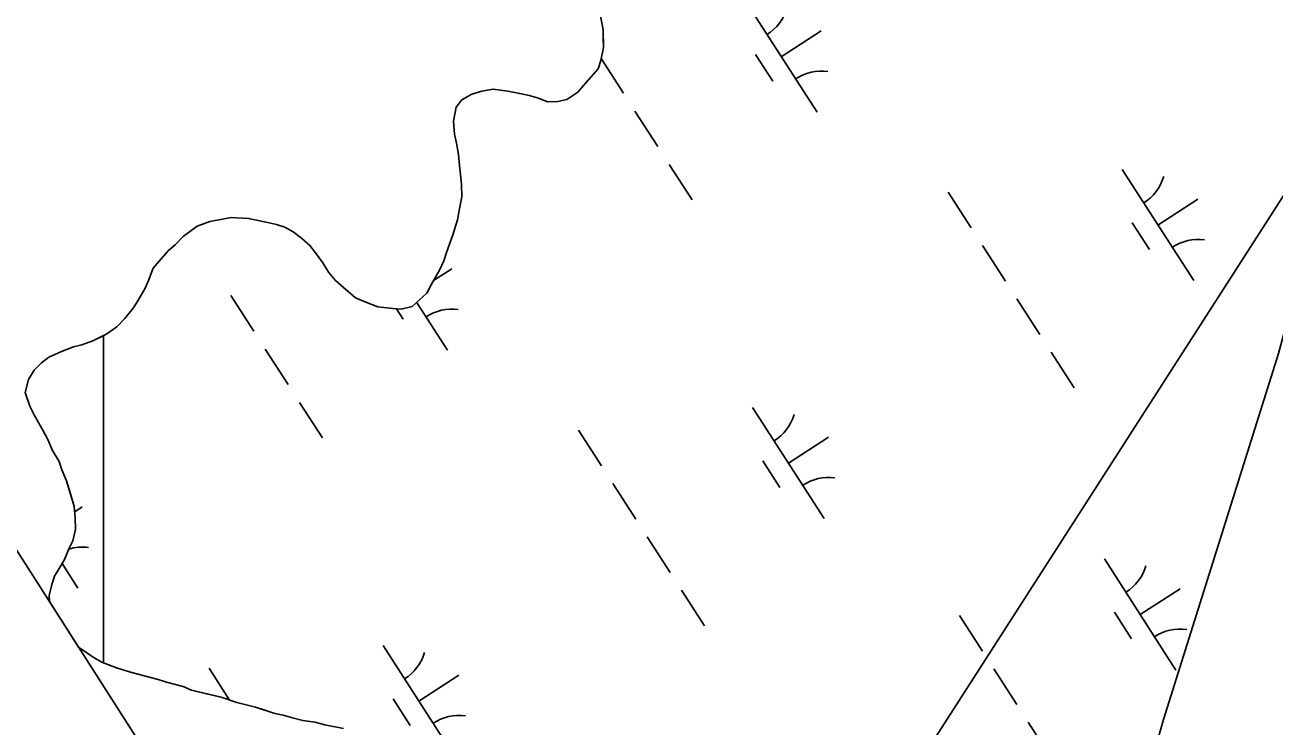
# Model space of a CAD drawing. Extents: x 3937982 to 3958556, y 219448 to 241894.
# Drawn here: x 3943407.9 to 3943881, y 232047.2 to 232312.8 of the extents above; entities that cross this region are included whole.
import ezdxf

# ---------------------------------------------------------------- set-up
doc = ezdxf.new("R2010")
doc.units = 0
for name, color, linetype in [('V-GRID-FRAM', 7, 'Continuous'), ('V-TOPO-SHOR', 7, 'Continuous'), ('V-UTIL-LINE', 7, 'Continuous'), ('V-WETL-SWMP', 7, 'Continuous')]:
    doc.layers.add(name, color=color, linetype=linetype)

msp = doc.modelspace()

# ---------------------------------------------------------------- linework, layer by layer
at = {"layer": 'V-GRID-FRAM'}
msp.add_lwpolyline([(3948998.173, 239513.74), (3957109.469, 226912.286), (3949780.097, 222173.81), (3941699.799, 234772.334), (3948998.173, 239513.74)], dxfattribs=at)
at = {"layer": 'V-TOPO-SHOR'}
for points in [[(3943944.663, 232457.114), (3943937.79, 232425.355), (3943906.199, 232276.808), (3943882.389, 232188.47), (3943838.809, 232050.057), (3943805.718, 231934.59), (3943800.215, 231925.678), (3943794.445, 231920.026), (3943785.458, 231909.914), (3943774.167, 231897.214), (3943767.532, 231885.028), (3943762.977, 231874.494), (3943759.611, 231861.641), (3943757.166, 231849.964), (3943754.765, 231833.858), (3943752.816, 231819.156), (3943748.006, 231787.877), (3943741.265, 231763.104), (3943711.667, 231647.905), (3943709.774, 231638.45)], [(3943625.658, 232316.816), (3943626.768, 232310.885), (3943626.799, 232307.741), (3943626.834, 232304.245), (3943625.834, 232299.343), (3943624.818, 232296.187), (3943622.054, 232293.012), (3943619.291, 232289.84), (3943617.218, 232287.372), (3943613.053, 232284.533), (3943609.565, 232283.798), (3943605.721, 232283.759), (3943602.21, 232285.121), (3943598.706, 232286.135), (3943595.204, 232286.799), (3943590.649, 232287.802), (3943585.05, 232288.443), (3943580.864, 232287.702), (3943577.03, 232286.614), (3943573.207, 232284.478), (3943571.138, 232281.662), (3943570.143, 232276.409), (3943570.542, 232271.52), (3943571.275, 232268.033), (3943572.019, 232263.845), (3943572.41, 232259.654), (3943572.795, 232256.165), (3943573.182, 232252.323), (3943573.229, 232247.778), (3943572.562, 232244.626), (3943571.57, 232239.025), (3943569.879, 232233.415), (3943567.501, 232226.749), (3943566.483, 232223.593), (3943564.771, 232220.081), (3943561.683, 232214.457), (3943559.966, 232211.295), (3943557.195, 232208.821), (3943554.424, 232206.345), (3943550.24, 232205.253), (3943547.093, 232205.573), (3943541.493, 232206.214), (3943536.932, 232207.916), (3943533.07, 232209.624), (3943528.489, 232213.423), (3943525.314, 232216.188), (3943522.836, 232219.307), (3943520.704, 232222.78), (3943517.87, 232226.598), (3943515.744, 232229.373), (3943512.569, 232232.135), (3943509.399, 232234.55), (3943506.237, 232236.266), (3943503.081, 232237.282), (3943498.526, 232238.286), (3943492.571, 232239.623), (3943485.927, 232239.905), (3943482.089, 232239.166), (3943477.903, 232238.427), (3943473.029, 232236.629), (3943467.825, 232232.731), (3943464.712, 232229.555), (3943462.287, 232227.431), (3943459.522, 232224.259), (3943456.411, 232220.732), (3943454.711, 232216.171), (3943453.343, 232213.011), (3943450.595, 232208.44), (3943448.875, 232205.626), (3943445.77, 232201.749), (3943442.655, 232198.573), (3943438.489, 232195.734), (3943433.621, 232193.238), (3943429.441, 232191.798), (3943426.304, 232191.067), (3943421.778, 232189.275), (3943416.905, 232187.126), (3943414.132, 232185.003), (3943411.363, 232182.179), (3943409.301, 232178.662), (3943407.954, 232173.755), (3943409.756, 232168.531), (3943411.538, 232165.053), (3943414.739, 232159.493), (3943416.522, 232156.015), (3943418.312, 232151.839), (3943420.801, 232147.67), (3943421.882, 232144.536), (3943423.672, 232140.358), (3943425.12, 232135.48)], [(3943425.12, 232135.48), (3943426.566, 232130.602), (3943426.959, 232126.411), (3943427.004, 232121.869), (3943425.998, 232117.664), (3943424.628, 232114.855), (3943422.922, 232110.642), (3943420.862, 232107.125), (3943419.144, 232104.314), (3943418.126, 232101.158), (3943417.12, 232096.951), (3943417.142, 232094.711)], [(3943428.213, 232077.45), (3943431.671, 232075.078), (3943434.135, 232073.356), (3943437.299, 232071.642), (3943442.563, 232069.598), (3943447.824, 232067.902), (3943453.079, 232066.559), (3943458.336, 232065.213), (3943461.492, 232064.195), (3943467.8, 232062.514), (3943470.96, 232061.148), (3943476.566, 232059.804), (3943482.171, 232058.465), (3943488.135, 232056.427), (3943495.141, 232054.75), (3943498.299, 232053.734), (3943502.506, 232052.378), (3943505.657, 232051.711), (3943509.164, 232050.699), (3943513.018, 232049.687), (3943517.569, 232049.036), (3943521.423, 232048.026), (3943528.427, 232046.699)]]:
    msp.add_lwpolyline(points, dxfattribs=at)
at = {"layer": 'V-UTIL-LINE'}
msp.add_lwpolyline([(3948094.548, 238926.698), (3947981.77, 238738.296), (3948844.302, 237642.921), (3949260.796, 236134.673), (3945931.135, 235655.081), (3945509.058, 234777.685), (3943601.185, 231807.758)], dxfattribs=at)
at = {"layer": 'V-WETL-SWMP'}
for p, q in [((3943680.623, 232321.811), (3943707.685, 232279.767)), ((3943625.658, 232316.817), (3943626.767, 232310.886)), ((3943626.767, 232310.886), (3943626.834, 232304.246)), ((3943694.154, 232300.789), (3943709.289, 232310.532)), ((3943626.834, 232304.246), (3943625.835, 232299.343)), ((3943684.419, 232301.658), (3943690.914, 232291.568)), ((3943624.818, 232296.186), (3943619.29, 232289.839)), ((3943625.835, 232299.343), (3943624.818, 232296.186)), ((3943625.982, 232300.064), (3943634.417, 232286.96)), ((3943577.03, 232286.615), (3943573.207, 232284.479)), ((3943580.864, 232287.702), (3943577.03, 232286.615)), ((3943585.051, 232288.444), (3943580.864, 232287.702)), ((3943590.65, 232287.802), (3943585.051, 232288.444)), ((3943595.204, 232286.799), (3943590.65, 232287.802)), ((3943598.706, 232286.135), (3943595.204, 232286.799)), ((3943617.218, 232287.371), (3943613.052, 232284.533)), ((3943619.29, 232289.839), (3943617.218, 232287.371)), ((3943571.138, 232281.662), (3943570.143, 232276.409)), ((3943573.207, 232284.479), (3943571.138, 232281.662)), ((3943602.211, 232285.122), (3943598.706, 232286.135)), ((3943605.72, 232283.76), (3943602.211, 232285.122)), ((3943609.564, 232283.799), (3943605.72, 232283.76)), ((3943613.052, 232284.533), (3943609.564, 232283.799)), ((3943638.747, 232280.233), (3943647.406, 232266.779)), ((3943570.143, 232276.409), (3943570.542, 232271.52)), ((3943570.542, 232271.52), (3943571.276, 232268.032)), ((3943571.276, 232268.032), (3943572.018, 232263.845)), ((3943572.018, 232263.845), (3943572.41, 232259.655)), ((3943572.41, 232259.655), (3943572.795, 232256.164)), ((3943651.736, 232260.052), (3943660.396, 232246.598)), ((3943823.189, 232258.121), (3943850.251, 232216.077)), ((3943572.795, 232256.164), (3943573.183, 232252.323)), ((3943573.183, 232252.323), (3943573.229, 232247.779)), ((3943757.324, 232249.526), (3943765.983, 232236.072)), ((3943572.562, 232244.627), (3943571.57, 232239.024)), ((3943573.229, 232247.779), (3943572.562, 232244.627)), ((3943836.72, 232237.099), (3943851.855, 232246.841)), ((3943482.09, 232239.167), (3943477.903, 232238.426)), ((3943485.928, 232239.905), (3943482.09, 232239.167)), ((3943492.571, 232239.623), (3943485.928, 232239.905)), ((3943498.527, 232238.285), (3943492.571, 232239.623)), ((3943473.028, 232236.629), (3943467.825, 232232.731)), ((3943477.903, 232238.426), (3943473.028, 232236.629)), ((3943503.081, 232237.283), (3943498.527, 232238.285)), ((3943506.237, 232236.266), (3943503.081, 232237.283)), ((3943509.4, 232234.55), (3943506.237, 232236.266)), ((3943512.57, 232232.136), (3943509.4, 232234.55)), ((3943571.57, 232239.024), (3943569.879, 232233.415)), ((3943826.985, 232237.968), (3943833.48, 232227.878)), ((3943467.825, 232232.731), (3943464.711, 232229.554)), ((3943515.744, 232229.372), (3943512.57, 232232.136)), ((3943569.879, 232233.415), (3943567.5, 232226.75)), ((3943462.286, 232227.432), (3943459.522, 232224.259)), ((3943464.711, 232229.554), (3943462.286, 232227.432)), ((3943517.869, 232226.597), (3943515.744, 232229.372)), ((3943520.704, 232222.781), (3943517.869, 232226.597)), ((3943567.5, 232226.75), (3943566.483, 232223.594)), ((3943770.313, 232229.345), (3943778.973, 232215.891)), ((3943456.412, 232220.732), (3943454.711, 232216.171)), ((3943459.522, 232224.259), (3943456.412, 232220.732)), ((3943522.836, 232219.307), (3943520.704, 232222.781)), ((3943562.584, 232216.101), (3943569.422, 232220.502)), ((3943566.483, 232223.594), (3943564.771, 232220.081)), ((3943454.711, 232216.171), (3943453.344, 232213.011)), ((3943525.314, 232216.187), (3943522.836, 232219.307)), ((3943528.488, 232213.423), (3943525.314, 232216.187)), ((3943564.771, 232220.081), (3943561.682, 232214.458)), ((3943453.344, 232213.011), (3943450.595, 232208.44)), ((3943533.07, 232209.624), (3943528.488, 232213.423)), ((3943559.967, 232211.295), (3943554.425, 232206.345)), ((3943561.682, 232214.458), (3943559.967, 232211.295)), ((3943450.595, 232208.44), (3943448.875, 232205.626)), ((3943485.889, 232210.384), (3943494.549, 232196.93)), ((3943536.932, 232207.916), (3943533.07, 232209.624)), ((3943541.493, 232206.214), (3943536.932, 232207.916)), ((3943547.092, 232205.572), (3943541.493, 232206.214)), ((3943554.425, 232206.345), (3943550.241, 232205.254)), ((3943556.141, 232207.878), (3943567.818, 232189.738)), ((3943783.303, 232209.164), (3943791.963, 232195.71)), ((3943445.769, 232201.75), (3943442.655, 232198.573)), ((3943448.875, 232205.626), (3943445.769, 232201.75)), ((3943550.241, 232205.254), (3943547.092, 232205.572)), ((3943548.544, 232205.425), (3943551.046, 232201.538)), ((3943442.655, 232198.573), (3943438.49, 232195.734)), ((3943429.442, 232191.798), (3943426.304, 232191.067)), ((3943433.622, 232193.238), (3943429.442, 232191.798)), ((3943437.695, 232195.326), (3943433.622, 232193.238)), ((3943438.49, 232195.734), (3943437.695, 232195.326)), ((3943437.695, 232195.326), (3943437.695, 232071.487)), ((3943437.695, 232071.487), (3943437.695, 232195.326)), ((3943416.906, 232187.127), (3943414.132, 232185.002)), ((3943421.778, 232189.274), (3943416.906, 232187.127)), ((3943426.304, 232191.067), (3943421.778, 232189.274)), ((3943498.879, 232190.203), (3943507.539, 232176.75)), ((3943796.293, 232188.983), (3943804.953, 232175.53)), ((3943838.809, 232050.057), (3943882.389, 232188.47)), ((3943414.132, 232185.002), (3943411.364, 232182.178)), ((3943409.302, 232178.662), (3943407.954, 232173.755)), ((3943411.364, 232182.178), (3943409.302, 232178.662)), ((3943407.954, 232173.755), (3943409.755, 232168.53)), ((3943409.755, 232168.53), (3943411.537, 232165.053)), ((3943511.869, 232170.023), (3943520.529, 232156.569)), ((3943683.321, 232168.091), (3943710.384, 232126.048)), ((3943411.537, 232165.053), (3943414.739, 232159.493)), ((3943414.739, 232159.493), (3943416.522, 232156.016)), ((3943617.456, 232159.496), (3943626.116, 232146.042)), ((3943416.522, 232156.016), (3943418.312, 232151.84)), ((3943696.852, 232147.069), (3943711.988, 232156.812)), ((3943418.312, 232151.84), (3943420.801, 232147.67)), ((3943420.801, 232147.67), (3943421.881, 232144.536)), ((3943421.881, 232144.536), (3943423.671, 232140.359)), ((3943687.117, 232147.939), (3943693.612, 232137.848)), ((3943423.671, 232140.359), (3943426.566, 232130.602)), ((3943630.446, 232139.315), (3943639.106, 232125.862)), ((3943426.566, 232130.602), (3943426.958, 232126.412)), ((3943426.747, 232128.665), (3943429.555, 232130.473)), ((3943426.958, 232126.412), (3943427.004, 232121.868)), ((3943427.004, 232121.868), (3943425.998, 232117.664)), ((3943425.998, 232117.664), (3943424.628, 232114.854)), ((3943643.436, 232119.135), (3943652.096, 232105.681)), ((3943424.628, 232114.854), (3943422.923, 232110.642)), ((3943420.862, 232107.126), (3943419.143, 232104.313)), ((3943422.923, 232110.642), (3943420.862, 232107.126)), ((3943421.965, 232109.007), (3943427.95, 232099.708)), ((3943816.451, 232110.792), (3943843.513, 232068.749)), ((3943419.143, 232104.313), (3943418.126, 232101.157)), ((3943418.126, 232101.157), (3943417.12, 232096.952)), ((3943656.426, 232098.954), (3943665.086, 232085.5)), ((3943829.982, 232089.771), (3943845.117, 232099.513)), ((3943417.12, 232096.952), (3943417.143, 232094.71)), ((3943417.143, 232094.71), (3943428.215, 232077.447)), ((3943761.584, 232089.395), (3943770.244, 232075.942)), ((3943820.247, 232090.64), (3943826.741, 232080.55)), ((3943428.215, 232077.447), (3943431.672, 232075.079)), ((3943431.672, 232075.079), (3943434.136, 232073.357)), ((3943543.454, 232078.062), (3943570.516, 232036.018)), ((3943434.136, 232073.357), (3943437.299, 232071.641)), ((3943437.299, 232071.641), (3943437.695, 232071.487)), ((3943437.695, 232071.487), (3943442.563, 232069.597)), ((3943442.563, 232069.597), (3943447.823, 232067.903)), ((3943477.589, 232069.467), (3943485.376, 232057.369)), ((3943774.574, 232069.215), (3943783.234, 232055.761)), ((3943447.823, 232067.903), (3943458.336, 232065.213)), ((3943458.336, 232065.213), (3943461.492, 232064.196)), ((3943461.492, 232064.196), (3943467.8, 232062.513)), ((3943556.985, 232057.04), (3943572.121, 232066.782)), ((3943467.8, 232062.513), (3943470.96, 232061.147)), ((3943470.96, 232061.147), (3943482.172, 232058.464)), ((3943482.172, 232058.464), (3943488.134, 232056.427)), ((3943488.134, 232056.427), (3943495.142, 232054.75)), ((3943495.142, 232054.75), (3943502.506, 232052.378)), ((3943547.25, 232057.909), (3943553.745, 232047.819)), ((3943502.506, 232052.378), (3943505.658, 232051.711)), ((3943505.658, 232051.711), (3943509.164, 232050.698)), ((3943509.164, 232050.698), (3943513.019, 232049.688)), ((3943805.718, 231934.59), (3943838.809, 232050.057)), ((3943513.019, 232049.688), (3943517.569, 232049.035)), ((3943517.569, 232049.035), (3943521.424, 232048.026)), ((3943521.424, 232048.026), (3943528.428, 232046.699)), ((3943787.564, 232049.034), (3943796.224, 232035.58))]:
    msp.add_line(p, q, dxfattribs=at)
for centre, start, end in [((3943679.403, 232324.143), 301.99668, 343.54034), ((3943709.303, 232277.692), 81.99668, 123.54034), ((3943821.969, 232260.453), 301.99668, 343.54034), ((3943851.869, 232214.002), 81.99668, 123.54034), ((3943569.436, 232187.662), 81.99668, 123.54034), ((3943682.102, 232170.424), 301.99668, 343.54034), ((3943712.002, 232123.972), 81.99668, 123.54034), ((3943429.569, 232097.633), 81.99668, 106.7579), ((3943815.231, 232113.125), 301.99668, 343.54034), ((3943845.131, 232066.673), 81.99668, 123.54034), ((3943542.235, 232080.394), 301.99668, 343.54034), ((3943572.135, 232033.942), 81.99668, 123.54034)]:
    msp.add_arc(centre, 17.623, start, end, dxfattribs=at)

doc.saveas('drawing.dxf')
